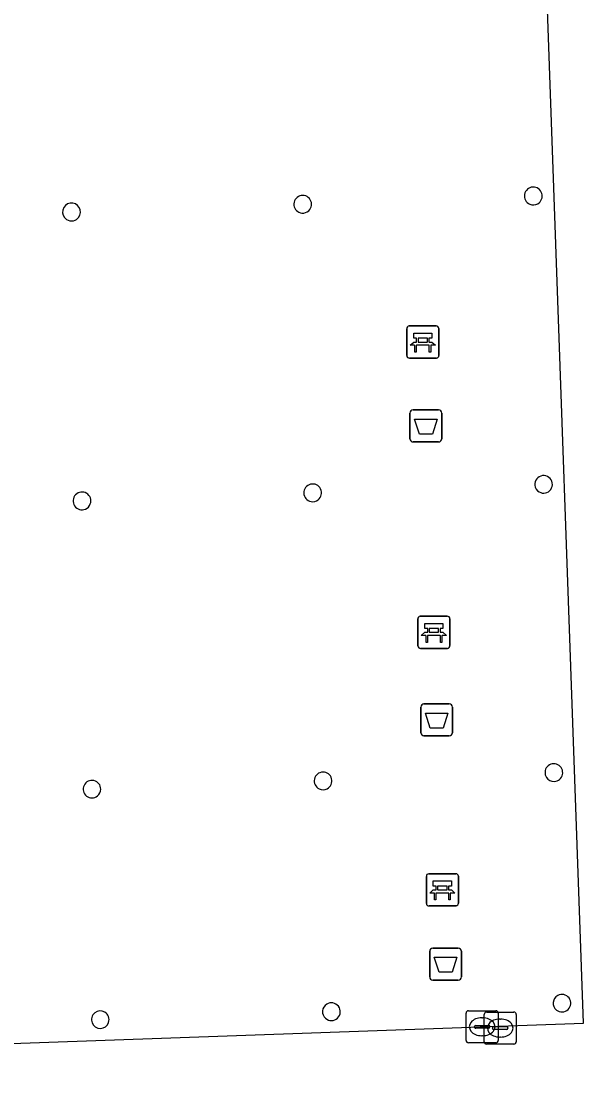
# Model space of a CAD drawing. Extents: x 160554 to 161248, y 385329 to 386506.
# Drawn here: x 160889.69 to 160907.21, y 386238.15 to 386271.75 of the extents above; entities that cross this region are included whole.
import ezdxf

# ---------------------------------------------------------------- set-up
doc = ezdxf.new("R2010")
doc.units = 0
for name, color, linetype in [('IMGEO_Afvalbak', 7, 'Continuous'), ('IMGEO_Bank', 7, 'Continuous'), ('IMGEO_Brandkraan', 7, 'Continuous'), ('IMGEO_Pand', 7, 'Continuous'), ('IMGEO_Pand_overbouw', 7, 'Continuous'), ('IMGEO_Rijbaan_lokaal_open', 7, 'Continuous')]:
    doc.layers.add(name, color=color, linetype=linetype)

msp = doc.modelspace()

# ---------------------------------------------------------------- linework, layer by layer
at = {"layer": 'IMGEO_Afvalbak'}
for p, q in [((160901.798, 386258.733), (160901.798, 386259.533)), ((160901.798, 386259.533), (160901.798, 386258.733)), ((160901.898, 386259.633), (160902.688, 386259.633)), ((160902.688, 386259.633), (160901.898, 386259.633)), ((160902.788, 386259.533), (160902.788, 386258.733)), ((160902.788, 386258.733), (160902.788, 386259.533)), ((160902.688, 386258.633), (160901.898, 386258.633)), ((160901.898, 386258.633), (160902.688, 386258.633)), ((160902.134, 386249.562), (160902.134, 386250.362)), ((160902.134, 386250.362), (160902.134, 386249.562)), ((160902.234, 386250.462), (160903.024, 386250.462)), ((160903.024, 386250.462), (160902.234, 386250.462)), ((160903.124, 386250.362), (160903.124, 386249.562)), ((160903.124, 386249.562), (160903.124, 386250.362)), ((160903.024, 386249.462), (160902.234, 386249.462)), ((160902.234, 386249.462), (160903.024, 386249.462)), ((160902.413, 386241.942), (160902.413, 386242.742)), ((160902.413, 386242.742), (160902.413, 386241.942)), ((160902.513, 386242.842), (160903.303, 386242.842)), ((160903.303, 386242.842), (160902.513, 386242.842)), ((160903.403, 386242.742), (160903.403, 386241.942)), ((160903.403, 386241.942), (160903.403, 386242.742)), ((160903.303, 386241.842), (160902.513, 386241.842)), ((160902.513, 386241.842), (160903.303, 386241.842))]:
    msp.add_line(p, q, dxfattribs=at)
for points in [[(160901.941, 386259.347), (160902.645, 386259.347), (160902.496, 386258.877), (160902.09, 386258.877), (160901.941, 386259.347)], [(160902.277, 386250.176), (160902.981, 386250.176), (160902.832, 386249.706), (160902.426, 386249.706), (160902.277, 386250.176)], [(160902.556, 386242.556), (160903.26, 386242.556), (160903.111, 386242.086), (160902.705, 386242.086), (160902.556, 386242.556)]]:
    msp.add_lwpolyline(points, dxfattribs=at)
for centre, start, end in [((160901.898, 386259.533), 90, 180), ((160901.898, 386259.533), 90, 180), ((160902.688, 386259.533), 0, 90), ((160902.688, 386259.533), 360, 90), ((160901.898, 386258.733), 180, 270), ((160901.898, 386258.733), 180, 270), ((160902.688, 386258.733), 270, 0), ((160902.688, 386258.733), 270, 0), ((160902.234, 386250.362), 90, 180), ((160902.234, 386250.362), 90, 180), ((160903.024, 386250.362), 0, 90), ((160903.024, 386250.362), 360, 90), ((160902.234, 386249.562), 180, 270), ((160902.234, 386249.562), 180, 270), ((160903.024, 386249.562), 270, 0), ((160903.024, 386249.562), 270, 0), ((160902.513, 386242.742), 90, 180), ((160902.513, 386242.742), 90, 180), ((160903.303, 386242.742), 0, 90), ((160903.303, 386242.742), 360, 90), ((160902.513, 386241.942), 180, 270), ((160902.513, 386241.942), 180, 270), ((160903.303, 386241.942), 270, 0), ((160903.303, 386241.942), 270, 0)]:
    msp.add_arc(centre, 0.1, start, end, dxfattribs=at)
at = {"layer": 'IMGEO_Bank'}
for p, q in [((160901.697, 386261.325), (160901.697, 386262.166)), ((160901.697, 386262.166), (160901.697, 386261.325)), ((160901.772, 386262.25), (160902.613, 386262.25)), ((160902.613, 386262.25), (160901.772, 386262.25)), ((160902.697, 386262.175), (160902.697, 386261.334)), ((160902.697, 386261.334), (160902.697, 386262.175)), ((160902.006, 386261.756), (160902.006, 386261.862)), ((160902.05, 386261.862), (160902.05, 386261.756)), ((160902.338, 386261.868), (160902.056, 386261.868)), ((160902.056, 386261.75), (160902.338, 386261.75)), ((160902.344, 386261.756), (160902.344, 386261.862)), ((160902.388, 386261.862), (160902.388, 386261.756)), ((160902.394, 386261.648), (160902.001, 386261.648)), ((160902.622, 386261.25), (160901.781, 386261.25)), ((160901.781, 386261.25), (160902.622, 386261.25)), ((160902.044, 386252.268), (160902.044, 386253.109)), ((160902.044, 386253.109), (160902.044, 386252.268)), ((160902.119, 386253.193), (160902.96, 386253.193)), ((160902.96, 386253.193), (160902.119, 386253.193)), ((160903.044, 386253.118), (160903.044, 386252.277)), ((160903.044, 386252.277), (160903.044, 386253.118)), ((160902.353, 386252.699), (160902.353, 386252.805)), ((160902.397, 386252.805), (160902.397, 386252.699)), ((160902.685, 386252.811), (160902.403, 386252.811)), ((160902.403, 386252.693), (160902.685, 386252.693)), ((160902.691, 386252.699), (160902.691, 386252.805)), ((160902.735, 386252.805), (160902.735, 386252.699)), ((160902.741, 386252.591), (160902.348, 386252.591)), ((160902.969, 386252.193), (160902.128, 386252.193)), ((160902.128, 386252.193), (160902.969, 386252.193)), ((160902.308, 386244.236), (160902.308, 386245.077)), ((160902.308, 386245.077), (160902.308, 386244.236)), ((160902.383, 386245.161), (160903.224, 386245.161)), ((160903.224, 386245.161), (160902.383, 386245.161)), ((160903.308, 386245.086), (160903.308, 386244.245)), ((160903.308, 386244.245), (160903.308, 386245.086)), ((160902.617, 386244.667), (160902.617, 386244.773)), ((160902.661, 386244.773), (160902.661, 386244.667)), ((160902.949, 386244.779), (160902.667, 386244.779)), ((160902.667, 386244.661), (160902.949, 386244.661)), ((160902.955, 386244.667), (160902.955, 386244.773)), ((160902.999, 386244.773), (160902.999, 386244.667)), ((160903.005, 386244.559), (160902.612, 386244.559)), ((160903.233, 386244.161), (160902.392, 386244.161)), ((160902.392, 386244.161), (160903.233, 386244.161))]:
    msp.add_line(p, q, dxfattribs=at)
for points in [[(160901.944, 386261.648), (160901.802, 386261.648), (160901.914, 386261.75), (160902, 386261.75)], [(160902, 386261.868), (160901.914, 386261.868), (160901.914, 386262.029), (160902.477, 386262.029), (160902.477, 386261.868), (160902.394, 386261.868)], [(160902.394, 386261.75), (160902.477, 386261.75), (160902.589, 386261.648), (160902.45, 386261.648)], [(160901.994, 386261.641), (160901.994, 386261.434), (160901.951, 386261.434), (160901.951, 386261.641)], [(160902.444, 386261.641), (160902.444, 386261.434), (160902.4, 386261.434), (160902.4, 386261.641)], [(160902.347, 386252.811), (160902.261, 386252.811), (160902.261, 386252.972), (160902.824, 386252.972), (160902.824, 386252.811), (160902.741, 386252.811)], [(160902.291, 386252.591), (160902.149, 386252.591), (160902.261, 386252.693), (160902.347, 386252.693)], [(160902.741, 386252.693), (160902.824, 386252.693), (160902.936, 386252.591), (160902.797, 386252.591)], [(160902.341, 386252.584), (160902.341, 386252.377), (160902.298, 386252.377), (160902.298, 386252.584)], [(160902.791, 386252.584), (160902.791, 386252.377), (160902.747, 386252.377), (160902.747, 386252.584)], [(160902.611, 386244.779), (160902.525, 386244.779), (160902.525, 386244.94), (160903.088, 386244.94), (160903.088, 386244.779), (160903.005, 386244.779)], [(160902.555, 386244.559), (160902.413, 386244.559), (160902.525, 386244.661), (160902.611, 386244.661)], [(160903.005, 386244.661), (160903.088, 386244.661), (160903.2, 386244.559), (160903.061, 386244.559)], [(160902.605, 386244.552), (160902.605, 386244.345), (160902.562, 386244.345), (160902.562, 386244.552)], [(160903.055, 386244.552), (160903.055, 386244.345), (160903.011, 386244.345), (160903.011, 386244.552)]]:
    msp.add_lwpolyline(points, dxfattribs=at)
for centre, radius, start, end in [((160901.775, 386262.172), 0.0779, 92.4484, 184.2845), ((160901.775, 386262.172), 0.0779, 92.4484, 184.2845), ((160902.619, 386262.172), 0.0779, 2.4484, 94.2845), ((160902.619, 386262.172), 0.0779, 2.4484, 94.2845), ((160901.999, 386261.861), 0.00671, 2.8957, 87.1043), ((160901.999, 386261.757), 0.00671, 272.8957, 357.1043), ((160902.056, 386261.861), 0.00671, 92.8957, 177.1043), ((160902.056, 386261.757), 0.00671, 182.8957, 267.1043), ((160902.338, 386261.861), 0.00671, 2.8957, 87.1043), ((160902.338, 386261.757), 0.00671, 272.8957, 357.1043), ((160902.395, 386261.861), 0.00671, 92.8957, 177.1043), ((160902.395, 386261.757), 0.00671, 182.8957, 267.1043), ((160901.944, 386261.641), 0.00671, 2.8957, 87.1043), ((160902.001, 386261.641), 0.00671, 92.8957, 177.1043), ((160902.393, 386261.641), 0.00671, 2.8957, 87.1043), ((160902.45, 386261.641), 0.00671, 92.8957, 177.1043), ((160901.775, 386261.328), 0.0779, 182.4484, 274.2845), ((160901.775, 386261.328), 0.0779, 182.4484, 274.2845), ((160902.619, 386261.328), 0.0779, 272.4484, 4.2845), ((160902.619, 386261.328), 0.0779, 272.4484, 4.2845), ((160902.122, 386253.115), 0.0779, 92.4484, 184.2845), ((160902.122, 386253.115), 0.0779, 92.4484, 184.2845), ((160902.966, 386253.115), 0.0779, 2.4484, 94.2845), ((160902.966, 386253.115), 0.0779, 2.4484, 94.2845), ((160902.346, 386252.804), 0.00671, 2.8957, 87.1043), ((160902.346, 386252.7), 0.00671, 272.8957, 357.1043), ((160902.403, 386252.804), 0.00671, 92.8957, 177.1043), ((160902.403, 386252.7), 0.00671, 182.8957, 267.1043), ((160902.685, 386252.804), 0.00671, 2.8957, 87.1043), ((160902.685, 386252.7), 0.00671, 272.8957, 357.1043), ((160902.742, 386252.804), 0.00671, 92.8957, 177.1043), ((160902.742, 386252.7), 0.00671, 182.8957, 267.1043), ((160902.291, 386252.584), 0.00671, 2.8957, 87.1043), ((160902.348, 386252.584), 0.00671, 92.8957, 177.1043), ((160902.74, 386252.584), 0.00671, 2.8957, 87.1043), ((160902.797, 386252.584), 0.00671, 92.8957, 177.1043), ((160902.122, 386252.271), 0.0779, 182.4484, 274.2845), ((160902.122, 386252.271), 0.0779, 182.4484, 274.2845), ((160902.966, 386252.271), 0.0779, 272.4484, 4.2845), ((160902.966, 386252.271), 0.0779, 272.4484, 4.2845), ((160902.386, 386245.083), 0.0779, 92.4484, 184.2845), ((160902.386, 386245.083), 0.0779, 92.4484, 184.2845), ((160903.23, 386245.083), 0.0779, 2.4484, 94.2845), ((160903.23, 386245.083), 0.0779, 2.4484, 94.2845), ((160902.61, 386244.772), 0.00671, 2.8957, 87.1043), ((160902.61, 386244.668), 0.00671, 272.8957, 357.1043), ((160902.667, 386244.772), 0.00671, 92.8957, 177.1043), ((160902.667, 386244.668), 0.00671, 182.8957, 267.1043), ((160902.949, 386244.772), 0.00671, 2.8957, 87.1043), ((160902.949, 386244.668), 0.00671, 272.8957, 357.1043), ((160903.006, 386244.772), 0.00671, 92.8957, 177.1043), ((160903.006, 386244.668), 0.00671, 182.8957, 267.1043), ((160902.555, 386244.552), 0.00671, 2.8957, 87.1043), ((160902.612, 386244.552), 0.00671, 92.8957, 177.1043), ((160903.004, 386244.552), 0.00671, 2.8957, 87.1043), ((160903.061, 386244.552), 0.00671, 92.8957, 177.1043), ((160903.23, 386244.239), 0.0779, 272.4484, 4.2845), ((160903.23, 386244.239), 0.0779, 272.4484, 4.2845), ((160902.386, 386244.239), 0.0779, 182.4484, 274.2845), ((160902.386, 386244.239), 0.0779, 182.4484, 274.2845)]:
    msp.add_arc(centre, radius, start, end, dxfattribs=at)
at = {"layer": 'IMGEO_Brandkraan'}
for p, q in [((160903.623, 386240.888), (160904.475, 386240.888)), ((160903.548, 386239.962), (160903.548, 386240.814)), ((160904.036, 386240.668), (160904.061, 386240.668)), ((160904.11, 386239.922), (160904.11, 386240.774)), ((160904.185, 386240.848), (160905.037, 386240.848)), ((160904.549, 386240.814), (160904.549, 386239.962)), ((160904.598, 386240.628), (160904.623, 386240.628)), ((160905.111, 386240.774), (160905.111, 386239.922)), ((160903.807, 386240.382), (160903.807, 386240.394)), ((160904.245, 386240.345), (160903.847, 386240.345)), ((160903.85, 386240.431), (160904.248, 386240.431)), ((160904.291, 386240.394), (160904.291, 386240.382)), ((160904.369, 386240.342), (160904.369, 386240.354)), ((160904.807, 386240.305), (160904.409, 386240.305)), ((160904.412, 386240.391), (160904.81, 386240.391)), ((160904.853, 386240.354), (160904.853, 386240.342)), ((160904.475, 386239.888), (160903.623, 386239.888)), ((160904.059, 386240.108), (160904.034, 386240.108)), ((160904.621, 386240.068), (160904.596, 386240.068)), ((160905.037, 386239.848), (160904.185, 386239.848))]:
    msp.add_line(p, q, dxfattribs=at)
for points in [[(160903.623, 386240.888), (160904.475, 386240.888)], [(160903.548, 386239.962), (160903.548, 386240.814)], [(160904.11, 386239.922), (160904.11, 386240.774)], [(160904.185, 386240.848), (160905.037, 386240.848)], [(160904.549, 386240.814), (160904.549, 386239.962)], [(160905.111, 386240.774), (160905.111, 386239.922)], [(160904.475, 386239.888), (160903.623, 386239.888)], [(160905.037, 386239.848), (160904.185, 386239.848)]]:
    msp.add_lwpolyline(points, dxfattribs=at)
for centre, radius, start, end in [((160903.625, 386240.812), 0.0765, 91.552, 178.448), ((160903.625, 386240.812), 0.0765, 91.552, 178.448), ((160904.473, 386240.812), 0.0765, 1.552, 88.448), ((160904.473, 386240.812), 0.0765, 1.552, 88.448), ((160904.187, 386240.772), 0.0765, 91.552, 178.448), ((160904.187, 386240.772), 0.0765, 91.552, 178.448), ((160905.035, 386240.772), 0.0765, 1.552, 88.448), ((160905.035, 386240.772), 0.0765, 1.552, 88.448), ((160903.847, 386240.391), 0.0403, 85.8775, 175.7526), ((160903.844, 386240.381), 0.0366, 178.938, 274.7102), ((160904.248, 386240.388), 0.043, 264.8664, 352.4533), ((160904.252, 386240.393), 0.0386, 1.7309, 96.639), ((160904.409, 386240.351), 0.0403, 85.8775, 175.7526), ((160904.406, 386240.341), 0.0366, 178.938, 274.7102), ((160904.81, 386240.348), 0.043, 264.8664, 352.4533), ((160904.814, 386240.353), 0.0386, 1.7309, 96.639), ((160903.625, 386239.964), 0.0765, 181.552, 268.448), ((160903.625, 386239.964), 0.0765, 181.552, 268.448), ((160904.187, 386239.924), 0.0765, 181.552, 268.448), ((160904.187, 386239.924), 0.0765, 181.552, 268.448), ((160904.473, 386239.964), 0.0765, 271.552, 358.448), ((160904.473, 386239.964), 0.0765, 271.552, 358.448), ((160905.035, 386239.924), 0.0765, 271.552, 358.448), ((160905.035, 386239.924), 0.0765, 271.552, 358.448)]:
    msp.add_arc(centre, radius, start, end, dxfattribs=at)
for centre, major_axis, ratio, start_param, end_param in [((160904.035, 386240.388), (-0.387, 0.002), 0.722429, 4.712389, 7.853982), ((160904.06, 386240.388), (-0.39, 0.002), 0.717154, 1.570796, 4.712389), ((160904.597, 386240.348), (-0.387, 0.002), 0.722429, 4.712389, 7.853982), ((160904.622, 386240.348), (-0.39, 0.002), 0.717154, 1.570796, 4.712389)]:
    msp.add_ellipse(centre, major_axis=major_axis, ratio=ratio, start_param=start_param, end_param=end_param, dxfattribs=at)
at = {"layer": 'IMGEO_Pand'}
for centre, radius, start, end in [((160905.644, 386266.306), 0.278, 299.8972, 246.5389), ((160891.247, 386265.806), 0.28, 322.4853, 235.4137), ((160898.453, 386266.048), 0.276, 312.9477, 265.2206), ((160898.453, 386266.047), 0.275, 265.0971, 313.0712), ((160905.644, 386266.301), 0.274, 246.1312, 300.3049), ((160891.246, 386265.802), 0.276, 235.0426, 283.625), ((160891.25, 386265.801), 0.274, 282.7707, 322.9194), ((160905.965, 386257.309), 0.274, 281.1205, 185.2522), ((160891.573, 386256.794), 0.277, 339.8761, 292.6862), ((160898.764, 386257.045), 0.276, 307.9798, 259.6019), ((160905.963, 386257.308), 0.272, 185.0538, 240.4438), ((160905.964, 386257.303), 0.268, 239.7713, 281.5991), ((160891.572, 386256.795), 0.278, 292.8212, 339.7411), ((160898.765, 386257.04), 0.272, 259.1497, 308.432), ((160899.088, 386248.056), 0.275, 298.8737, 243.3641), ((160906.283, 386248.316), 0.276, 272.5956, 213.8962), ((160891.884, 386247.801), 0.274, 358.9634, 309.7004), ((160906.282, 386248.314), 0.275, 213.666, 272.8258), ((160891.885, 386247.801), 0.273, 309.6094, 359.0544), ((160899.088, 386248.057), 0.276, 243.4615, 298.7763), ((160906.537, 386241.123), 0.274, 118.9548, 230.9307), ((160906.536, 386241.123), 0.274, 230.9438, 118.9417), ((160892.144, 386240.61), 0.274, 59.1658, 341.2839), ((160899.35, 386240.858), 0.277, 122.4981, 228.147), ((160899.35, 386240.858), 0.277, 228.1439, 122.5013), ((160892.141, 386240.609), 0.276, 341.6793, 58.7704)]:
    msp.add_arc(centre, radius, start, end, dxfattribs=at)
at = {"layer": 'IMGEO_Pand_overbouw'}
msp.add_lwpolyline([(160841.116, 386238.151), (160907.206, 386240.496), (160906.008, 386274.182)], dxfattribs=at)
at = {"layer": 'IMGEO_Rijbaan_lokaal_open'}
for centre, radius, start, end in [((160905.644, 386266.306), 0.278, 299.8972, 246.5389), ((160891.247, 386265.806), 0.28, 322.4853, 235.4137), ((160898.453, 386266.048), 0.276, 312.9477, 265.2206), ((160898.453, 386266.047), 0.275, 265.0971, 313.0712), ((160905.644, 386266.301), 0.274, 246.1312, 300.3049), ((160891.246, 386265.802), 0.276, 235.0426, 283.625), ((160891.25, 386265.801), 0.274, 282.7707, 322.9194), ((160905.965, 386257.309), 0.274, 281.1205, 185.2522), ((160891.573, 386256.794), 0.277, 339.8761, 292.6862), ((160898.764, 386257.045), 0.276, 307.9798, 259.6019), ((160905.963, 386257.308), 0.272, 185.0538, 240.4438), ((160905.964, 386257.303), 0.268, 239.7713, 281.5991), ((160891.572, 386256.795), 0.278, 292.8212, 339.7411), ((160898.765, 386257.04), 0.272, 259.1497, 308.432), ((160899.088, 386248.056), 0.275, 298.8737, 243.3641), ((160906.283, 386248.316), 0.276, 272.5956, 213.8962), ((160891.884, 386247.801), 0.274, 358.9634, 309.7004), ((160906.282, 386248.314), 0.275, 213.666, 272.8258), ((160891.885, 386247.801), 0.273, 309.6094, 359.0544), ((160899.088, 386248.057), 0.276, 243.4615, 298.7763), ((160906.537, 386241.123), 0.274, 118.9548, 230.9307), ((160906.536, 386241.123), 0.274, 230.9438, 118.9417), ((160892.144, 386240.61), 0.274, 59.1658, 341.2839), ((160899.35, 386240.858), 0.277, 122.4981, 228.147), ((160899.35, 386240.858), 0.277, 228.1439, 122.5013), ((160892.141, 386240.609), 0.276, 341.6793, 58.7704)]:
    msp.add_arc(centre, radius, start, end, dxfattribs=at)

doc.saveas('drawing.dxf')
